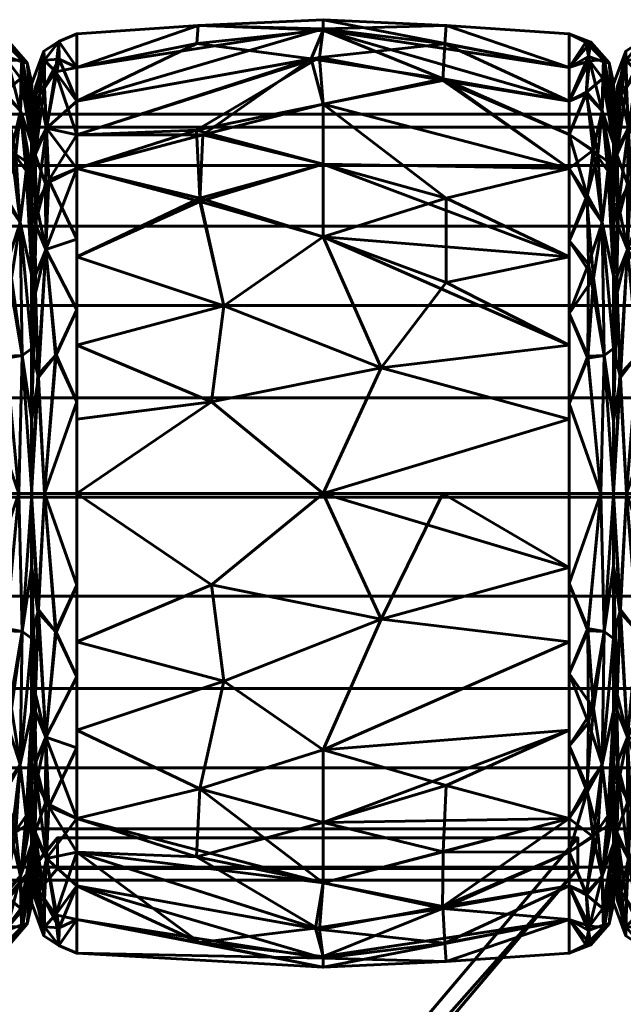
# Model space of a CAD drawing. Header units: millimetres. Extents: x -1091 to 1091, y -439 to 431.
# Tile 418 of 656: x 442 to 461, y 399 to 431. Entities that reach past the tile are written whole.
import ezdxf

# ---------------------------------------------------------------- set-up
doc = ezdxf.new("R2010")
doc.units = ezdxf.units.MM
doc.layers.add('I-FURN', color=30, linetype='Continuous', lineweight=50)

msp = doc.modelspace()

# ---------------------------------------------------------------- meshes
at = {"layer": 'I-FURN', "lineweight": 60}
mesh = msp.add_polyface(dxfattribs=at)
corners = [(443.458, 415.629, 740.004), (443.458, 426.239, 744.399), (443.458, 430.634, 755.009), (443.458, 426.239, 765.619), (443.458, 415.629, 770.014), (451.499, 415.629, 770.471), (459.54, 415.629, 770.015), (459.54, 426.24, 765.62), (459.54, 430.635, 755.009), (459.54, 426.24, 744.399), (459.54, 415.629, 740.004), (451.499, 415.629, 739.547), (459.54, 420.474, 768.008), (459.54, 420.474, 742.01), (443.458, 420.474, 768.007), (443.458, 420.474, 742.011), (451.499, 424, 768.01), (451.499, 424, 742.008), (451.499, 428.333, 763.824), (459.54, 428.437, 760.314), (451.499, 430.795, 758.026), (451.499, 430.745, 751.754), (443.458, 428.437, 760.314), (451.499, 428.333, 746.195), (459.54, 428.437, 749.704), (443.458, 428.437, 749.704), (459.54, 418.052, 769.011), (453.402, 419.732, 769.891), (447.855, 418.615, 770.085), (448.258, 421.757, 769.125), (443.458, 423.357, 766.813), (447.472, 425.265, 766.956), (451.499, 426.372, 766.13), (459.54, 418.052, 741.007), (453.402, 419.732, 740.127), (447.855, 418.615, 739.933), (448.258, 421.757, 740.894), (443.458, 423.357, 743.205), (459.54, 423.357, 766.814), (459.54, 423.357, 743.204), (455.526, 422.516, 741.293), (455.526, 425.265, 743.062), (451.499, 426.372, 743.888), (447.472, 425.161, 742.98), (447.572, 427.328, 745.066), (443.458, 427.338, 747.052), (459.54, 427.339, 762.967), (459.54, 429.536, 757.662), (455.526, 430.904, 756.513), (451.499, 431.091, 754.887), (455.475, 430.302, 759.523), (451.381, 429.862, 761.051), (443.458, 429.535, 752.357), (447.423, 430.9, 753.505), (443.458, 427.338, 762.967), (447.369, 427.489, 764.742), (455.413, 429.106, 762.367), (447.382, 430.31, 750.55), (451.108, 429.813, 748.855), (455.427, 429.158, 747.748), (459.54, 427.339, 747.051), (443.458, 429.535, 757.662), (459.54, 429.536, 752.356), (443.458, 418.052, 769.01), (443.458, 418.052, 741.008)]
mesh.append_faces([[corners[k] for k in face] for face in [(12, 27, 26), (7, 32, 38), (0, 35, 11), (2, 53, 52), (52, 57, 25), (4, 28, 63)]], dxfattribs={"vtx0": -1, "vtx1": -1})
mesh.append_faces([[corners[k] for k in face] for face in [(34, 33, 11), (31, 29, 16), (12, 16, 27), (28, 5, 27), (18, 56, 51), (35, 34, 11), (43, 36, 37), (7, 18, 32), (18, 55, 32), (47, 48, 50), (21, 24, 59), (44, 42, 43), (9, 23, 59), (9, 41, 23), (5, 26, 27), (58, 59, 23), (58, 44, 45), (53, 21, 57), (28, 29, 14), (29, 27, 16), (27, 29, 28), (32, 31, 16), (31, 30, 29), (32, 55, 31), (32, 16, 38), (50, 56, 19), (34, 35, 36), (17, 41, 40), (36, 35, 15), (42, 17, 43), (34, 36, 17), (13, 34, 40), (34, 17, 40), (40, 41, 39), (42, 41, 17), (36, 43, 17), (23, 41, 42), (44, 43, 1), (57, 58, 25), (42, 44, 23), (20, 50, 48), (49, 20, 48), (52, 53, 57), (51, 50, 20), (51, 56, 50), (53, 61, 20), (21, 53, 49), (54, 55, 51), (31, 55, 3), (51, 55, 18), (7, 56, 18), (58, 57, 21), (59, 58, 21), (58, 23, 44), (49, 48, 62), (20, 22, 51), (20, 49, 53), (49, 62, 21)]], dxfattribs={"vtx0": -1, "vtx1": -1, "vtx2": -1})
mesh.append_faces([[corners[k] for k in face] for face in [(35, 0, 64), (34, 13, 33), (51, 22, 54), (50, 19, 47), (28, 14, 63), (36, 15, 37), (16, 12, 38), (41, 9, 39), (44, 1, 45), (48, 8, 62), (56, 46, 19), (59, 60, 9), (59, 24, 60)]], dxfattribs={"vtx0": -1, "vtx2": -1})
mesh.append_faces([[corners[k] for k in face] for face in [(3, 30, 31), (4, 5, 28), (45, 25, 58), (39, 13, 40), (61, 22, 20), (62, 24, 21), (30, 14, 29), (37, 1, 43), (7, 46, 56), (47, 8, 48), (54, 3, 55), (2, 61, 53), (64, 15, 35)]], dxfattribs={"vtx1": -1, "vtx2": -1})
mesh.append_faces([[corners[k] for k in face] for face in [(5, 6, 26), (33, 10, 11)]], dxfattribs={"vtx2": -1})
mesh = msp.add_polyface(dxfattribs=at)
corners = [(440.54, 415.629, 740.004), (440.54, 426.24, 744.399), (440.54, 430.635, 755.009), (440.54, 426.24, 765.62), (440.54, 415.629, 770.015), (441.572, 415.629, 769.48), (441.986, 415.629, 768.395), (441.986, 425.094, 764.474), (441.986, 429.015, 755.009), (441.986, 425.094, 745.544), (441.986, 415.629, 741.623), (441.572, 415.629, 740.538), (440.54, 421.501, 767.582), (441.986, 420.362, 766.434), (441.986, 420.362, 743.584), (440.54, 421.501, 742.436), (441.61, 424.476, 766.405), (440.54, 428.437, 760.314), (441.61, 424.476, 743.613), (440.54, 428.437, 749.704), (441.618, 428.121, 762.207), (441.618, 428.121, 747.811), (441.986, 427.055, 759.742), (441.986, 427.055, 750.277), (441.697, 429.701, 757.62), (441.66, 429.784, 752.567), (441.68, 420.133, 768.62), (441.68, 420.133, 741.399), (440.54, 418.565, 768.798), (441.143, 420.114, 769.127), (441.173, 423.112, 767.774), (441.122, 425.367, 766.187), (440.54, 427.339, 762.967), (441.47, 426.69, 764.502), (441.853, 426.431, 763.962), (441.095, 428.671, 762.088), (441.164, 429.895, 758.957), (441.247, 430.363, 755.722), (440.54, 429.536, 752.356), (441.196, 429.754, 750.648), (441.986, 426.075, 762.108), (440.54, 429.536, 757.662), (441.103, 428.727, 748.045), (441.324, 426.838, 745.503), (440.54, 427.339, 747.051), (441.802, 426.155, 745.569), (441.986, 426.075, 747.91), (441.109, 425.197, 743.676), (441.331, 422.651, 742.104), (440.54, 418.565, 741.22), (441.149, 420.041, 740.872), (440.54, 423.87, 743.417), (440.54, 423.87, 766.601), (441.081, 430.363, 753.191), (441.986, 422.728, 765.454), (441.986, 422.728, 744.564), (441.986, 428.035, 757.375), (441.844, 429.68, 755.019), (441.986, 428.035, 752.643), (441.986, 417.996, 767.414), (441.986, 417.996, 742.604), (441.632, 429.172, 750.116)]
mesh.append_faces([[corners[k] for k in face] for face in [(28, 29, 12), (2, 53, 38), (3, 31, 32), (38, 39, 19), (41, 37, 2), (44, 43, 1), (52, 31, 3), (15, 50, 49), (51, 48, 15), (23, 61, 58), (6, 26, 5)]], dxfattribs={"vtx0": -1, "vtx1": -1})
mesh.append_faces([[corners[k] for k in face] for face in [(16, 26, 13), (31, 33, 32), (31, 16, 33), (29, 5, 26), (20, 22, 24), (50, 15, 48), (33, 34, 20), (43, 42, 21), (47, 18, 48), (5, 29, 28), (19, 39, 42), (47, 1, 43), (21, 45, 43), (20, 36, 35), (45, 55, 18), (20, 34, 40), (45, 18, 43), (31, 52, 30), (39, 53, 25), (21, 46, 45), (24, 56, 57), (35, 36, 17), (25, 61, 39), (29, 30, 12), (50, 48, 27), (30, 26, 16), (26, 30, 29), (31, 30, 16), (33, 20, 35), (16, 34, 33), (33, 35, 32), (36, 20, 24), (37, 36, 24), (37, 41, 36), (57, 37, 24), (38, 53, 39), (37, 53, 2), (39, 61, 42), (43, 44, 42), (47, 43, 18), (61, 23, 21), (48, 18, 27), (48, 51, 47), (49, 50, 11), (11, 50, 27), (25, 53, 37), (54, 34, 16), (18, 14, 27), (37, 57, 25), (57, 58, 25), (61, 25, 58), (42, 61, 21)]], dxfattribs={"vtx0": -1, "vtx1": -1, "vtx2": -1})
mesh.append_faces([[corners[k] for k in face] for face in [(26, 6, 59), (27, 10, 11), (24, 22, 56), (45, 46, 9), (27, 14, 60), (27, 60, 10), (35, 17, 32), (16, 13, 54), (34, 7, 40), (21, 23, 46), (45, 9, 55), (57, 56, 8)]], dxfattribs={"vtx0": -1, "vtx2": -1})
mesh.append_faces([[corners[k] for k in face] for face in [(54, 7, 34), (55, 14, 18), (8, 58, 57), (40, 22, 20), (41, 17, 36), (44, 19, 42), (51, 1, 47), (52, 12, 30), (59, 13, 26)]], dxfattribs={"vtx1": -1, "vtx2": -1})
mesh.append_faces([[corners[k] for k in face] for face in [(28, 4, 5), (11, 0, 49)]], dxfattribs={"vtx2": -1})
mesh = msp.add_polyface(dxfattribs=at)
corners = [(441.984, 415.629, 741.657), (441.984, 425.071, 745.568), (441.984, 428.982, 755.009), (441.984, 425.071, 764.451), (441.984, 415.629, 768.361), (442.406, 415.629, 769.469), (443.458, 415.629, 770.014), (443.458, 426.239, 765.619), (443.458, 430.634, 755.009), (443.458, 426.239, 744.399), (443.458, 415.629, 740.004), (442.406, 415.629, 740.549), (443.458, 421.619, 767.533), (441.984, 420.35, 766.406), (441.984, 420.35, 743.612), (443.458, 421.619, 742.485), (442.444, 423.587, 767.131), (442.444, 423.587, 742.887), (443.458, 428.437, 760.314), (443.458, 428.437, 749.704), (442.47, 427.548, 763.315), (442.4, 429.77, 757.996), (442.47, 427.548, 746.703), (442.4, 429.77, 752.022), (441.984, 427.026, 759.73), (441.984, 427.026, 750.288), (442.192, 419.497, 768.629), (442.213, 419.416, 741.329), (443.458, 418.624, 741.245), (442.784, 420.152, 740.944), (443.458, 418.624, 768.773), (442.764, 420.134, 769.067), (443.458, 423.929, 766.576), (441.984, 422.71, 765.428), (442.147, 425.054, 765.457), (442.09, 426.823, 763.313), (442.239, 428.615, 760.845), (442.759, 429.386, 760.353), (443.458, 429.535, 757.662), (442.874, 430.381, 756.482), (442.384, 430.064, 755.009), (442.875, 430.381, 753.528), (443.458, 429.535, 752.357), (442.882, 429.802, 750.647), (442.409, 428.892, 749.239), (441.984, 426.049, 747.928), (442.097, 426.687, 746.496), (442.101, 424.428, 744.163), (442.107, 428.889, 750.579), (441.984, 428.004, 752.649), (441.984, 426.049, 762.09), (442.438, 425.729, 744.613), (442.551, 425.849, 765.441), (442.106, 422.176, 742.658), (442.091, 422.699, 767.024), (441.984, 422.71, 744.59), (443.458, 423.929, 743.442), (443.458, 427.338, 762.967), (443.458, 427.338, 747.052), (441.984, 428.004, 757.369), (441.984, 417.99, 767.384), (441.984, 417.99, 742.635)]
mesh.append_faces([[corners[k] for k in face] for face in [(13, 54, 33), (28, 29, 15), (24, 36, 59), (8, 39, 38), (50, 36, 24), (9, 22, 58), (2, 40, 49), (55, 53, 14), (57, 52, 7), (18, 37, 57)]], dxfattribs={"vtx0": -1, "vtx1": -1})
mesh.append_faces([[corners[k] for k in face] for face in [(26, 54, 13), (37, 20, 57), (54, 16, 34), (31, 16, 26), (21, 37, 39), (46, 47, 1), (46, 51, 47), (17, 15, 29), (22, 43, 19), (9, 17, 51), (36, 37, 21), (41, 42, 43), (22, 44, 43), (39, 37, 38), (3, 34, 35), (51, 46, 22), (44, 23, 43), (40, 21, 39), (44, 22, 46), (48, 49, 23), (30, 31, 5), (29, 11, 27), (11, 29, 28), (17, 29, 27), (31, 12, 16), (5, 31, 26), (52, 20, 34), (54, 26, 16), (52, 34, 16), (35, 34, 20), (36, 35, 20), (36, 50, 35), (52, 57, 20), (40, 59, 21), (20, 37, 36), (8, 41, 39), (39, 41, 40), (40, 41, 23), (41, 43, 23), (48, 23, 44), (45, 48, 46), (47, 51, 17), (53, 47, 17), (53, 55, 47), (46, 48, 44), (40, 23, 49), (51, 22, 9), (32, 52, 16), (17, 27, 53), (53, 27, 61), (33, 54, 34), (59, 36, 21)]], dxfattribs={"vtx0": -1, "vtx1": -1, "vtx2": -1})
mesh.append_faces([[corners[k] for k in face] for face in [(34, 3, 33), (16, 12, 32), (17, 9, 56), (31, 30, 12), (37, 18, 38), (40, 2, 59), (41, 8, 42), (46, 1, 45), (48, 25, 49), (22, 19, 58), (27, 0, 61)]], dxfattribs={"vtx0": -1, "vtx2": -1})
mesh.append_faces([[corners[k] for k in face] for face in [(26, 13, 60, 4)]], dxfattribs={"vtx0": -1, "vtx3": -1})
mesh.append_faces([[corners[k] for k in face] for face in [(56, 15, 17), (11, 0, 27), (32, 7, 52), (4, 5, 26), (61, 14, 53), (42, 19, 43), (45, 25, 48), (50, 3, 35), (55, 1, 47)]], dxfattribs={"vtx1": -1, "vtx2": -1})
mesh.append_faces([[corners[k] for k in face] for face in [(5, 6, 30), (28, 10, 11)]], dxfattribs={"vtx2": -1})
mesh = msp.add_polyface(dxfattribs=at)
corners = [(459.54, 415.629, 740.004), (459.54, 426.24, 744.399), (459.54, 430.635, 755.009), (459.54, 426.24, 765.62), (459.54, 415.629, 770.015), (460.572, 415.629, 769.48), (460.986, 415.629, 768.395), (460.986, 425.094, 764.474), (460.986, 429.015, 755.009), (460.986, 425.094, 745.544), (460.986, 415.629, 741.623), (460.572, 415.629, 740.538), (459.54, 421.501, 767.582), (460.986, 420.362, 766.434), (460.986, 420.362, 743.584), (459.54, 421.501, 742.436), (460.61, 424.476, 766.405), (459.54, 428.437, 760.314), (460.61, 424.476, 743.613), (459.54, 428.437, 749.704), (460.618, 428.121, 762.207), (460.618, 428.121, 747.811), (460.986, 427.055, 759.742), (460.986, 427.055, 750.277), (460.697, 429.701, 757.62), (460.66, 429.784, 752.567), (460.68, 420.133, 768.62), (460.68, 420.133, 741.399), (459.54, 418.565, 768.798), (460.143, 420.114, 769.127), (460.173, 423.112, 767.774), (460.122, 425.367, 766.187), (459.54, 427.339, 762.967), (460.47, 426.69, 764.502), (460.853, 426.431, 763.962), (460.095, 428.671, 762.088), (460.164, 429.895, 758.957), (460.247, 430.363, 755.722), (459.54, 429.536, 752.356), (460.196, 429.754, 750.648), (460.986, 426.075, 762.108), (459.54, 429.536, 757.662), (460.103, 428.727, 748.045), (460.324, 426.838, 745.503), (459.54, 427.339, 747.051), (460.802, 426.155, 745.569), (460.986, 426.075, 747.91), (460.109, 425.197, 743.676), (460.331, 422.651, 742.104), (459.54, 418.565, 741.22), (460.149, 420.041, 740.872), (459.54, 423.87, 743.417), (459.54, 423.87, 766.601), (460.081, 430.363, 753.191), (460.986, 422.728, 765.454), (460.986, 422.728, 744.564), (460.986, 428.035, 757.375), (460.844, 429.68, 755.019), (460.986, 428.035, 752.643), (460.986, 417.996, 767.414), (460.986, 417.996, 742.604), (460.632, 429.172, 750.116)]
mesh.append_faces([[corners[k] for k in face] for face in [(28, 29, 12), (2, 53, 38), (3, 31, 32), (38, 39, 19), (41, 37, 2), (44, 43, 1), (52, 31, 3), (15, 50, 49), (51, 48, 15), (23, 61, 58), (6, 26, 5)]], dxfattribs={"vtx0": -1, "vtx1": -1})
mesh.append_faces([[corners[k] for k in face] for face in [(16, 26, 13), (31, 33, 32), (31, 16, 33), (29, 5, 26), (20, 22, 24), (50, 15, 48), (33, 34, 20), (43, 42, 21), (47, 18, 48), (5, 29, 28), (19, 39, 42), (47, 1, 43), (21, 45, 43), (20, 36, 35), (45, 55, 18), (20, 34, 40), (45, 18, 43), (31, 52, 30), (39, 53, 25), (21, 46, 45), (24, 56, 57), (35, 36, 17), (25, 61, 39), (29, 30, 12), (50, 48, 27), (30, 26, 16), (26, 30, 29), (31, 30, 16), (33, 20, 35), (16, 34, 33), (33, 35, 32), (36, 20, 24), (37, 36, 24), (37, 41, 36), (57, 37, 24), (38, 53, 39), (37, 53, 2), (39, 61, 42), (43, 44, 42), (47, 43, 18), (61, 23, 21), (48, 18, 27), (48, 51, 47), (49, 50, 11), (11, 50, 27), (25, 53, 37), (54, 34, 16), (18, 14, 27), (37, 57, 25), (57, 58, 25), (61, 25, 58), (42, 61, 21)]], dxfattribs={"vtx0": -1, "vtx1": -1, "vtx2": -1})
mesh.append_faces([[corners[k] for k in face] for face in [(26, 6, 59), (27, 10, 11), (24, 22, 56), (45, 46, 9), (27, 14, 60), (27, 60, 10), (35, 17, 32), (16, 13, 54), (34, 7, 40), (21, 23, 46), (45, 9, 55), (57, 56, 8)]], dxfattribs={"vtx0": -1, "vtx2": -1})
mesh.append_faces([[corners[k] for k in face] for face in [(54, 7, 34), (55, 14, 18), (8, 58, 57), (40, 22, 20), (41, 17, 36), (44, 19, 42), (51, 1, 47), (52, 12, 30), (59, 13, 26)]], dxfattribs={"vtx1": -1, "vtx2": -1})
mesh.append_faces([[corners[k] for k in face] for face in [(28, 4, 5), (11, 0, 49)]], dxfattribs={"vtx2": -1})
mesh = msp.add_polyface(dxfattribs=at)
corners = [(460.984, 415.629, 741.657), (460.984, 425.071, 745.568), (460.984, 428.982, 755.009), (460.984, 425.071, 764.451), (460.984, 415.629, 768.361), (461.406, 415.629, 769.469), (462.458, 415.629, 770.014), (462.458, 426.239, 765.619), (462.458, 430.634, 755.009), (462.458, 426.239, 744.399), (462.458, 415.629, 740.004), (461.406, 415.629, 740.549), (462.458, 421.619, 767.533), (460.984, 420.35, 766.406), (460.984, 420.35, 743.612), (462.458, 421.619, 742.485), (461.444, 423.587, 767.131), (461.444, 423.587, 742.887), (462.458, 428.437, 760.314), (462.458, 428.437, 749.704), (461.47, 427.548, 763.315), (461.4, 429.77, 757.996), (461.47, 427.548, 746.703), (461.4, 429.77, 752.022), (460.984, 427.026, 759.73), (460.984, 427.026, 750.288), (461.192, 419.497, 768.629), (461.213, 419.416, 741.329), (462.458, 418.624, 741.245), (461.784, 420.152, 740.944), (462.458, 418.624, 768.773), (461.764, 420.134, 769.067), (462.458, 423.929, 766.576), (460.984, 422.71, 765.428), (461.147, 425.054, 765.457), (461.09, 426.823, 763.313), (461.239, 428.615, 760.845), (461.759, 429.386, 760.353), (462.458, 429.535, 757.662), (461.874, 430.381, 756.482), (461.384, 430.064, 755.009), (461.875, 430.381, 753.528), (462.458, 429.535, 752.357), (461.882, 429.802, 750.647), (461.409, 428.892, 749.239), (460.984, 426.049, 747.928), (461.097, 426.687, 746.496), (461.101, 424.428, 744.163), (461.107, 428.889, 750.579), (460.984, 428.004, 752.649), (460.984, 426.049, 762.09), (461.438, 425.729, 744.613), (461.551, 425.849, 765.441), (461.106, 422.176, 742.658), (461.091, 422.699, 767.024), (460.984, 422.71, 744.59), (462.458, 423.929, 743.442), (462.458, 427.338, 762.967), (462.458, 427.338, 747.052), (460.984, 428.004, 757.369), (460.984, 417.99, 767.384), (460.984, 417.99, 742.635)]
mesh.append_faces([[corners[k] for k in face] for face in [(13, 54, 33), (57, 52, 7), (28, 29, 15), (24, 36, 59), (8, 39, 38), (50, 36, 24), (9, 22, 58), (2, 40, 49), (18, 37, 57), (55, 53, 14)]], dxfattribs={"vtx0": -1, "vtx1": -1})
mesh.append_faces([[corners[k] for k in face] for face in [(54, 16, 34), (31, 16, 26), (21, 37, 39), (46, 47, 1), (46, 51, 47), (17, 15, 29), (22, 43, 19), (9, 17, 51), (36, 37, 21), (41, 42, 43), (22, 44, 43), (39, 37, 38), (3, 34, 35), (51, 46, 22), (44, 23, 43), (40, 21, 39), (44, 22, 46), (48, 49, 23), (30, 31, 5), (29, 11, 27), (11, 29, 28), (17, 29, 27), (31, 12, 16), (5, 31, 26), (52, 20, 34), (54, 26, 16), (52, 34, 16), (35, 34, 20), (36, 35, 20), (36, 50, 35), (57, 37, 20), (40, 59, 21), (20, 37, 36), (8, 41, 39), (39, 41, 40), (40, 41, 23), (41, 43, 23), (48, 23, 44), (45, 48, 46), (47, 51, 17), (53, 47, 17), (53, 55, 47), (46, 48, 44), (40, 23, 49), (51, 22, 9), (32, 52, 16), (17, 27, 53), (53, 27, 61), (33, 54, 34), (52, 57, 20), (59, 36, 21), (13, 26, 54)]], dxfattribs={"vtx0": -1, "vtx1": -1, "vtx2": -1})
mesh.append_faces([[corners[k] for k in face] for face in [(34, 3, 33), (16, 12, 32), (17, 9, 56), (31, 30, 12), (37, 18, 38), (40, 2, 59), (41, 8, 42), (46, 1, 45), (48, 25, 49), (27, 0, 61), (22, 19, 58)]], dxfattribs={"vtx0": -1, "vtx2": -1})
mesh.append_faces([[corners[k] for k in face] for face in [(26, 13, 60, 4)]], dxfattribs={"vtx0": -1, "vtx3": -1})
mesh.append_faces([[corners[k] for k in face] for face in [(56, 15, 17), (11, 0, 27), (32, 7, 52), (4, 5, 26), (61, 14, 53), (42, 19, 43), (45, 25, 48), (50, 3, 35), (55, 1, 47)]], dxfattribs={"vtx1": -1, "vtx2": -1})
mesh.append_faces([[corners[k] for k in face] for face in [(5, 6, 30), (28, 10, 11)]], dxfattribs={"vtx2": -1})
mesh = msp.add_polyface(dxfattribs=at)
corners = [(441.986, 415.629, 741.623), (441.986, 425.094, 745.544), (441.986, 429.015, 755.009), (441.986, 425.094, 764.474), (441.986, 415.629, 768.395), (441.986, 415.629, 755.009)]
mesh.append_faces([[corners[k] for k in face] for face in [(5, 2, 3, 4)]], dxfattribs={"vtx0": -1})
mesh.append_faces([[corners[k] for k in face] for face in [(5, 0, 1, 2)]], dxfattribs={"vtx3": -1})
mesh = msp.add_polyface(dxfattribs=at)
corners = [(460.986, 415.629, 741.623), (460.986, 425.094, 745.544), (460.986, 429.015, 755.009), (460.986, 425.094, 764.474), (460.986, 415.629, 768.395), (460.986, 415.629, 755.009)]
mesh.append_faces([[corners[k] for k in face] for face in [(5, 2, 3, 4)]], dxfattribs={"vtx0": -1})
mesh.append_faces([[corners[k] for k in face] for face in [(5, 0, 1, 2)]], dxfattribs={"vtx3": -1})
mesh = msp.add_polyface(dxfattribs=at)
corners = [(441.984, 415.629, 755.009), (441.984, 415.629, 768.361), (441.984, 425.071, 764.451), (441.984, 428.982, 755.009), (441.984, 425.071, 745.568), (441.984, 415.629, 741.657)]
mesh.append_faces([[corners[k] for k in face] for face in [(2, 3, 0, 1)]], dxfattribs={"vtx1": -1})
mesh.append_faces([[corners[k] for k in face] for face in [(4, 5, 0, 3)]], dxfattribs={"vtx2": -1})
mesh = msp.add_polyface(dxfattribs=at)
corners = [(460.984, 415.629, 755.009), (460.984, 415.629, 768.361), (460.984, 425.071, 764.451), (460.984, 428.982, 755.009), (460.984, 425.071, 745.568), (460.984, 415.629, 741.657)]
mesh.append_faces([[corners[k] for k in face] for face in [(2, 3, 0, 1)]], dxfattribs={"vtx1": -1})
mesh.append_faces([[corners[k] for k in face] for face in [(4, 5, 0, 3)]], dxfattribs={"vtx2": -1})
mesh = msp.add_polyface(dxfattribs=at)
corners = [(1005.286, 403.011, 755.21), (1005.286, 403.437, 758.445), (1005.286, 404.685, 761.46), (1005.286, 406.672, 764.048), (1005.286, 409.261, 766.035), (1005.286, 412.275, 767.284), (1005.286, 415.511, 767.71), (1005.286, 418.746, 767.284), (1005.286, 421.761, 766.035), (1005.286, 424.35, 764.048), (1005.286, 426.336, 761.46), (1005.286, 427.585, 758.445), (1005.286, 428.011, 755.21), (-1005.286, 428.011, 755.21), (-1005.286, 427.585, 758.445), (-1005.286, 426.336, 761.46), (-1005.286, 424.35, 764.048), (-1005.286, 421.761, 766.035), (-1005.286, 418.746, 767.284), (-1005.286, 415.511, 767.71), (-1005.286, 412.275, 767.284), (-1005.286, 409.261, 766.035), (-1005.286, 406.672, 764.048), (-1005.286, 404.685, 761.46), (-1005.286, 403.437, 758.445), (-1005.286, 403.011, 755.21)]
mesh.append_faces([[corners[k] for k in face] for face in [(13, 14, 11, 12)]], dxfattribs={"vtx1": -1})
mesh.append_faces([[corners[k] for k in face] for face in [(14, 15, 10, 11), (16, 17, 8, 9), (15, 16, 9, 10), (17, 18, 7, 8), (6, 7, 18, 19), (20, 21, 4, 5), (21, 22, 3, 4), (23, 24, 1, 2), (22, 23, 2, 3), (19, 20, 5, 6)]], dxfattribs={"vtx1": -1, "vtx3": -1})
mesh.append_faces([[corners[k] for k in face] for face in [(24, 25, 0, 1)]], dxfattribs={"vtx3": -1})
mesh = msp.add_polyface(dxfattribs=at)
corners = [(1005.286, 428.011, 755.21), (1005.286, 427.585, 751.974), (1005.286, 426.336, 748.96), (1005.286, 424.35, 746.371), (1005.286, 421.761, 744.384), (1005.286, 418.746, 743.136), (1005.286, 415.511, 742.71), (1005.286, 412.275, 743.136), (1005.286, 409.261, 744.384), (1005.286, 406.672, 746.371), (1005.286, 404.685, 748.96), (1005.286, 403.437, 751.974), (1005.286, 403.011, 755.21), (-1005.286, 403.011, 755.21), (-1005.286, 403.437, 751.974), (-1005.286, 404.685, 748.96), (-1005.286, 406.672, 746.371), (-1005.286, 409.261, 744.384), (-1005.286, 412.275, 743.136), (-1005.286, 415.511, 742.71), (-1005.286, 418.746, 743.136), (-1005.286, 421.761, 744.384), (-1005.286, 424.35, 746.371), (-1005.286, 426.336, 748.96), (-1005.286, 427.585, 751.974), (-1005.286, 428.011, 755.21)]
mesh.append_faces([[corners[k] for k in face] for face in [(13, 14, 11, 12)]], dxfattribs={"vtx1": -1})
mesh.append_faces([[corners[k] for k in face] for face in [(14, 15, 10, 11), (16, 17, 8, 9), (15, 16, 9, 10), (17, 18, 7, 8), (6, 7, 18, 19), (20, 21, 4, 5), (21, 22, 3, 4), (23, 24, 1, 2), (22, 23, 2, 3), (19, 20, 5, 6)]], dxfattribs={"vtx1": -1, "vtx3": -1})
mesh.append_faces([[corners[k] for k in face] for face in [(24, 25, 0, 1)]], dxfattribs={"vtx3": -1})
mesh = msp.add_polyface(dxfattribs=at)
corners = [(440.54, 415.629, 770.015), (440.54, 405.019, 765.62), (440.54, 400.624, 755.009), (440.54, 405.019, 744.399), (440.54, 415.629, 740.004), (441.572, 415.629, 740.538), (441.986, 415.629, 741.623), (441.986, 406.164, 745.544), (441.986, 402.244, 755.009), (441.986, 406.164, 764.474), (441.986, 415.629, 768.395), (441.572, 415.629, 769.48), (440.54, 409.758, 742.436), (441.986, 410.897, 743.584), (441.986, 410.897, 766.434), (440.54, 409.758, 767.582), (441.61, 406.783, 743.613), (440.54, 402.821, 749.704), (441.61, 406.783, 766.405), (440.54, 402.821, 760.314), (441.618, 403.138, 747.811), (441.618, 403.138, 762.207), (441.986, 404.204, 750.277), (441.986, 404.204, 759.742), (441.697, 401.558, 752.398), (441.66, 401.475, 757.451), (441.68, 411.126, 741.399), (441.68, 411.126, 768.62), (440.54, 412.694, 741.22), (441.143, 411.144, 740.891), (441.173, 408.147, 742.244), (441.122, 405.892, 743.831), (440.54, 403.92, 747.051), (441.47, 404.569, 745.516), (441.853, 404.828, 746.056), (441.095, 402.588, 747.931), (441.164, 401.364, 751.061), (441.247, 400.896, 754.296), (440.54, 401.723, 757.662), (441.196, 401.505, 759.37), (441.986, 405.184, 747.91), (440.54, 401.723, 752.356), (441.103, 402.532, 761.974), (441.324, 404.421, 764.515), (440.54, 403.92, 762.967), (441.802, 405.104, 764.449), (441.986, 405.184, 762.108), (441.109, 406.062, 766.342), (441.331, 408.608, 767.914), (440.54, 412.694, 768.798), (441.149, 411.218, 769.146), (440.54, 407.388, 766.601), (440.54, 407.388, 743.417), (441.081, 400.895, 756.827), (441.986, 408.531, 744.564), (441.986, 408.531, 765.454), (441.986, 403.224, 752.643), (441.844, 401.579, 754.999), (441.986, 403.224, 757.375), (441.986, 413.263, 742.604), (441.986, 413.263, 767.414), (441.632, 402.087, 759.902)]
mesh.append_faces([[corners[k] for k in face] for face in [(28, 29, 12), (2, 53, 38), (3, 31, 32), (38, 39, 19), (41, 37, 2), (44, 43, 1), (52, 31, 3), (15, 50, 49), (51, 48, 15), (23, 61, 58), (6, 26, 5)]], dxfattribs={"vtx0": -1, "vtx1": -1})
mesh.append_faces([[corners[k] for k in face] for face in [(29, 5, 26), (5, 29, 28), (33, 31, 16), (20, 22, 24), (50, 15, 48), (33, 34, 20), (43, 42, 21), (47, 18, 48), (16, 26, 13), (19, 39, 42), (47, 1, 43), (21, 45, 43), (20, 36, 35), (31, 52, 30), (45, 55, 18), (20, 34, 40), (45, 18, 43), (31, 33, 32), (39, 53, 25), (21, 46, 45), (24, 56, 57), (35, 36, 17), (25, 61, 39), (29, 30, 12), (50, 48, 27), (30, 26, 16), (26, 30, 29), (31, 30, 16), (33, 20, 35), (16, 34, 33), (33, 35, 32), (36, 20, 24), (37, 36, 24), (37, 41, 36), (57, 37, 24), (38, 53, 39), (37, 53, 2), (39, 61, 42), (43, 44, 42), (47, 43, 18), (61, 23, 21), (48, 18, 27), (48, 51, 47), (49, 50, 11), (11, 50, 27), (25, 53, 37), (54, 34, 16), (18, 14, 27), (37, 57, 25), (57, 58, 25), (61, 25, 58), (42, 61, 21)]], dxfattribs={"vtx0": -1, "vtx1": -1, "vtx2": -1})
mesh.append_faces([[corners[k] for k in face] for face in [(27, 10, 11), (26, 6, 59), (24, 22, 56), (45, 46, 9), (27, 14, 60), (27, 60, 10), (35, 17, 32), (16, 13, 54), (34, 7, 40), (21, 23, 46), (45, 9, 55), (57, 56, 8)]], dxfattribs={"vtx0": -1, "vtx2": -1})
mesh.append_faces([[corners[k] for k in face] for face in [(54, 7, 34), (55, 14, 18), (8, 58, 57), (40, 22, 20), (41, 17, 36), (44, 19, 42), (51, 1, 47), (52, 12, 30), (59, 13, 26)]], dxfattribs={"vtx1": -1, "vtx2": -1})
mesh.append_faces([[corners[k] for k in face] for face in [(28, 4, 5), (11, 0, 49)]], dxfattribs={"vtx2": -1})
mesh = msp.add_polyface(dxfattribs=at)
corners = [(441.984, 415.629, 755.009), (441.984, 415.629, 741.657), (441.984, 406.188, 745.568), (441.984, 402.277, 755.009), (441.984, 406.188, 764.451), (441.984, 415.629, 768.361)]
mesh.append_faces([[corners[k] for k in face] for face in [(4, 5, 0, 3)]], dxfattribs={"vtx2": -1})
mesh.append_faces([[corners[k] for k in face] for face in [(0, 1, 2, 3)]], dxfattribs={"vtx3": -1})
mesh = msp.add_polyface(dxfattribs=at)
corners = [(441.984, 415.629, 768.361), (441.984, 406.188, 764.451), (441.984, 402.277, 755.009), (441.984, 406.188, 745.568), (441.984, 415.629, 741.657), (442.406, 415.629, 740.549), (443.458, 415.629, 740.004), (443.458, 405.02, 744.399), (443.458, 400.625, 755.009), (443.458, 405.02, 765.619), (443.458, 415.629, 770.014), (442.406, 415.629, 769.469), (443.458, 409.64, 742.485), (441.984, 410.909, 743.612), (441.984, 410.909, 766.406), (443.458, 409.64, 767.533), (442.444, 407.672, 742.887), (442.444, 407.672, 767.131), (443.458, 402.822, 749.704), (443.458, 402.822, 760.314), (442.47, 403.711, 746.703), (442.4, 401.489, 752.022), (442.47, 403.711, 763.315), (442.4, 401.489, 757.996), (441.984, 404.233, 750.288), (441.984, 404.233, 759.73), (442.192, 411.762, 741.389), (442.213, 411.843, 768.689), (443.458, 412.635, 768.773), (442.784, 411.107, 769.074), (443.458, 412.635, 741.245), (442.764, 411.125, 740.952), (443.458, 407.33, 743.442), (441.984, 408.548, 744.59), (442.147, 406.205, 744.561), (442.09, 404.436, 746.705), (442.239, 402.643, 749.173), (442.759, 401.873, 749.665), (443.458, 401.723, 752.357), (442.874, 400.878, 753.536), (442.384, 401.195, 755.009), (442.875, 400.878, 756.49), (443.458, 401.723, 757.662), (442.882, 401.456, 759.371), (442.409, 402.367, 760.779), (441.984, 405.21, 762.09), (442.097, 404.572, 763.522), (442.101, 406.831, 765.855), (442.107, 402.37, 759.439), (441.984, 403.255, 757.369), (441.984, 405.21, 747.928), (442.438, 405.53, 765.405), (442.551, 405.41, 744.577), (442.106, 409.083, 767.36), (442.091, 408.56, 742.995), (441.984, 408.548, 765.428), (443.458, 407.33, 766.576), (443.458, 403.921, 747.052), (443.458, 403.921, 762.967), (441.984, 403.255, 752.649), (441.984, 413.269, 742.635), (441.984, 413.269, 767.384)]
mesh.append_faces([[corners[k] for k in face] for face in [(11, 28, 10)]], dxfattribs={"vtx0": -1})
mesh.append_faces([[corners[k] for k in face] for face in [(28, 29, 15), (13, 54, 33), (24, 36, 59), (8, 39, 38), (50, 36, 24), (9, 22, 58), (2, 40, 49), (57, 52, 7), (18, 37, 57)]], dxfattribs={"vtx0": -1, "vtx1": -1})
mesh.append_faces([[corners[k] for k in face] for face in [(22, 43, 19), (37, 20, 57), (54, 16, 34), (31, 16, 26), (21, 37, 39), (46, 47, 1), (46, 51, 47), (17, 15, 29), (9, 17, 51), (36, 37, 21), (41, 42, 43), (22, 44, 43), (39, 37, 38), (3, 34, 35), (51, 46, 22), (44, 23, 43), (40, 21, 39), (44, 22, 46), (48, 49, 23), (30, 31, 5), (29, 11, 27), (11, 29, 28), (17, 29, 27), (31, 12, 16), (5, 31, 26), (52, 20, 34), (54, 26, 16), (52, 34, 16), (35, 34, 20), (36, 35, 20), (36, 50, 35), (52, 57, 20), (40, 59, 21), (20, 37, 36), (8, 41, 39), (39, 41, 40), (40, 41, 23), (41, 43, 23), (48, 23, 44), (45, 48, 46), (47, 51, 17), (53, 47, 17), (53, 55, 47), (46, 48, 44), (40, 23, 49), (51, 22, 9), (32, 52, 16), (17, 27, 53), (53, 27, 61), (33, 54, 34), (59, 36, 21), (13, 26, 54)]], dxfattribs={"vtx0": -1, "vtx1": -1, "vtx2": -1})
mesh.append_faces([[corners[k] for k in face] for face in [(26, 13, 60), (34, 3, 33), (16, 12, 32), (17, 9, 56), (31, 30, 12), (37, 18, 38), (40, 2, 59), (41, 8, 42), (46, 1, 45), (48, 25, 49), (22, 19, 58), (27, 0, 61)]], dxfattribs={"vtx0": -1, "vtx2": -1})
mesh.append_faces([[corners[k] for k in face] for face in [(53, 61, 14, 55)]], dxfattribs={"vtx0": -1, "vtx3": -1})
mesh.append_faces([[corners[k] for k in face] for face in [(56, 15, 17), (32, 7, 52), (11, 0, 27), (4, 5, 26), (42, 19, 43), (45, 25, 48), (50, 3, 35), (55, 1, 47), (60, 4, 26)]], dxfattribs={"vtx1": -1, "vtx2": -1})
mesh.append_faces([[corners[k] for k in face] for face in [(5, 6, 30)]], dxfattribs={"vtx2": -1})
mesh = msp.add_polyface(dxfattribs=at)
corners = [(441.986, 415.629, 768.395), (441.986, 406.164, 764.474), (441.986, 402.244, 755.009), (441.986, 406.164, 745.544), (441.986, 415.629, 741.623), (441.986, 415.629, 755.009)]
mesh.append_faces([[corners[k] for k in face] for face in [(3, 4, 5, 2)]], dxfattribs={"vtx2": -1})
mesh.append_faces([[corners[k] for k in face] for face in [(5, 0, 1, 2)]], dxfattribs={"vtx3": -1})
mesh = msp.add_polyface(dxfattribs=at)
corners = [(443.458, 415.629, 770.014), (443.458, 405.02, 765.619), (443.458, 400.625, 755.009), (443.458, 405.02, 744.399), (443.458, 415.629, 740.004), (451.499, 415.629, 739.547), (459.54, 415.629, 740.004), (459.54, 405.019, 744.399), (459.54, 400.624, 755.009), (459.54, 405.019, 765.62), (459.54, 415.629, 770.015), (451.499, 415.629, 770.471), (459.54, 410.784, 742.01), (459.54, 410.784, 768.008), (443.458, 410.785, 742.011), (443.458, 410.785, 768.007), (451.499, 407.259, 742.008), (451.499, 407.259, 768.01), (451.499, 402.926, 746.195), (459.54, 402.821, 749.704), (451.499, 400.464, 751.992), (451.499, 400.514, 758.264), (443.458, 402.822, 749.704), (451.499, 402.926, 763.824), (459.54, 402.821, 760.314), (443.458, 402.822, 760.314), (459.54, 413.207, 741.007), (453.402, 411.527, 740.127), (447.855, 412.644, 739.933), (448.258, 409.502, 740.894), (443.458, 407.902, 743.205), (447.472, 405.994, 743.063), (451.499, 404.886, 743.888), (459.54, 413.207, 769.011), (453.402, 411.527, 769.891), (455.409, 415.629, 770.249), (447.855, 412.644, 770.085), (448.258, 409.502, 769.125), (443.458, 407.902, 766.813), (447.472, 405.994, 766.956), (451.499, 404.886, 766.13), (459.54, 407.902, 766.814), (455.526, 406.098, 767.039), (455.426, 403.93, 764.952), (459.54, 403.92, 762.967), (455.402, 402.087, 762.247), (451.251, 401.445, 761.163), (447.461, 400.974, 759.566), (443.458, 401.723, 757.662), (459.54, 407.902, 743.204), (459.54, 403.92, 747.051), (459.54, 401.723, 752.356), (455.526, 400.355, 753.505), (451.499, 400.168, 755.131), (455.475, 400.957, 750.495), (451.381, 401.397, 748.967), (443.458, 403.921, 747.052), (447.369, 403.77, 745.276), (455.413, 402.152, 747.652), (443.458, 401.723, 752.357), (459.54, 401.723, 757.662), (443.458, 403.921, 762.967), (443.458, 413.207, 741.008), (443.458, 413.207, 769.01)]
mesh.append_faces([[corners[k] for k in face] for face in [(12, 27, 26), (11, 34, 35), (9, 43, 44), (24, 45, 60), (0, 36, 11), (13, 17, 41), (44, 45, 24), (7, 32, 49)]], dxfattribs={"vtx0": -1, "vtx1": -1})
mesh.append_faces([[corners[k] for k in face] for face in [(31, 29, 16), (28, 5, 27), (18, 57, 32), (32, 16, 49), (39, 37, 38), (17, 39, 40), (18, 58, 55), (36, 34, 11), (17, 42, 41), (60, 53, 52), (51, 52, 54), (7, 18, 32), (53, 2, 20), (9, 42, 43), (5, 26, 27), (45, 43, 23), (39, 23, 40), (47, 21, 46), (28, 29, 14), (29, 27, 16), (27, 29, 28), (32, 31, 16), (31, 30, 29), (32, 57, 31), (54, 58, 19), (37, 34, 36), (17, 13, 34), (33, 35, 34), (37, 36, 15), (34, 37, 17), (37, 39, 17), (39, 1, 23), (42, 17, 40), (43, 40, 23), (40, 43, 42), (44, 43, 45), (46, 45, 23), (46, 21, 45), (46, 23, 61), (48, 53, 47), (12, 16, 27), (52, 53, 20), (52, 20, 54), (53, 21, 47), (55, 54, 20), (55, 58, 54), (56, 57, 55), (31, 57, 3), (55, 57, 18), (7, 58, 18), (20, 22, 55), (60, 45, 21), (53, 60, 21), (47, 46, 61)]], dxfattribs={"vtx0": -1, "vtx1": -1, "vtx2": -1})
mesh.append_faces([[corners[k] for k in face] for face in [(31, 3, 30), (55, 22, 56), (23, 1, 61), (54, 19, 51), (16, 12, 49), (37, 15, 38), (53, 48, 2), (47, 25, 48), (52, 51, 8), (52, 8, 60), (20, 2, 59), (58, 50, 19)]], dxfattribs={"vtx0": -1, "vtx2": -1})
mesh.append_faces([[corners[k] for k in face] for face in [(36, 0, 63, 15), (28, 14, 62, 4)]], dxfattribs={"vtx0": -1, "vtx3": -1})
mesh.append_faces([[corners[k] for k in face] for face in [(4, 5, 28), (7, 50, 58), (59, 22, 20), (30, 14, 29), (13, 33, 34), (38, 1, 39), (61, 25, 47), (9, 41, 42), (56, 3, 57)]], dxfattribs={"vtx1": -1, "vtx2": -1})
mesh.append_faces([[corners[k] for k in face] for face in [(33, 10, 35), (5, 6, 26)]], dxfattribs={"vtx2": -1})
mesh = msp.add_polyface(dxfattribs=at)
corners = [(459.54, 415.629, 770.015), (459.54, 405.019, 765.62), (459.54, 400.624, 755.009), (459.54, 405.019, 744.399), (459.54, 415.629, 740.004), (460.572, 415.629, 740.538), (460.986, 415.629, 741.623), (460.986, 406.164, 745.544), (460.986, 402.244, 755.009), (460.986, 406.164, 764.474), (460.986, 415.629, 768.395), (460.572, 415.629, 769.48), (459.54, 409.758, 742.436), (460.986, 410.897, 743.584), (460.986, 410.897, 766.434), (459.54, 409.758, 767.582), (460.61, 406.783, 743.613), (459.54, 402.821, 749.704), (460.61, 406.783, 766.405), (459.54, 402.821, 760.314), (460.618, 403.138, 747.811), (460.618, 403.138, 762.207), (460.986, 404.204, 750.277), (460.986, 404.204, 759.742), (460.697, 401.558, 752.398), (460.66, 401.475, 757.451), (460.68, 411.126, 741.399), (460.68, 411.126, 768.62), (459.54, 412.694, 741.22), (460.143, 411.144, 740.891), (460.173, 408.147, 742.244), (460.122, 405.892, 743.831), (459.54, 403.92, 747.051), (460.47, 404.569, 745.516), (460.853, 404.828, 746.056), (460.095, 402.588, 747.931), (460.164, 401.364, 751.061), (460.247, 400.896, 754.296), (459.54, 401.723, 757.662), (460.196, 401.505, 759.37), (460.986, 405.184, 747.91), (459.54, 401.723, 752.356), (460.103, 402.532, 761.974), (460.324, 404.421, 764.515), (459.54, 403.92, 762.967), (460.802, 405.104, 764.449), (460.986, 405.184, 762.108), (460.109, 406.062, 766.342), (460.331, 408.608, 767.914), (459.54, 412.694, 768.798), (460.149, 411.218, 769.146), (459.54, 407.388, 766.601), (459.54, 407.388, 743.417), (460.081, 400.895, 756.827), (460.986, 408.531, 744.564), (460.986, 408.531, 765.454), (460.986, 403.224, 752.643), (460.844, 401.579, 754.999), (460.986, 403.224, 757.375), (460.986, 413.263, 742.604), (460.986, 413.263, 767.414), (460.632, 402.087, 759.902)]
mesh.append_faces([[corners[k] for k in face] for face in [(28, 29, 12), (2, 53, 38), (3, 31, 32), (38, 39, 19), (41, 37, 2), (44, 43, 1), (52, 31, 3), (15, 50, 49), (51, 48, 15), (23, 61, 58), (6, 26, 5)]], dxfattribs={"vtx0": -1, "vtx1": -1})
mesh.append_faces([[corners[k] for k in face] for face in [(29, 5, 26), (5, 29, 28), (33, 31, 16), (20, 22, 24), (50, 15, 48), (33, 34, 20), (43, 42, 21), (47, 18, 48), (16, 26, 13), (19, 39, 42), (47, 1, 43), (21, 45, 43), (20, 36, 35), (31, 52, 30), (45, 55, 18), (20, 34, 40), (45, 18, 43), (31, 33, 32), (39, 53, 25), (21, 46, 45), (24, 56, 57), (35, 36, 17), (25, 61, 39), (29, 30, 12), (50, 48, 27), (30, 26, 16), (26, 30, 29), (31, 30, 16), (33, 20, 35), (16, 34, 33), (33, 35, 32), (36, 20, 24), (37, 36, 24), (37, 41, 36), (57, 37, 24), (38, 53, 39), (37, 53, 2), (39, 61, 42), (43, 44, 42), (47, 43, 18), (61, 23, 21), (48, 18, 27), (48, 51, 47), (49, 50, 11), (11, 50, 27), (25, 53, 37), (54, 34, 16), (18, 14, 27), (37, 57, 25), (57, 58, 25), (61, 25, 58), (42, 61, 21)]], dxfattribs={"vtx0": -1, "vtx1": -1, "vtx2": -1})
mesh.append_faces([[corners[k] for k in face] for face in [(27, 10, 11), (26, 6, 59), (24, 22, 56), (45, 46, 9), (27, 14, 60), (27, 60, 10), (35, 17, 32), (16, 13, 54), (34, 7, 40), (21, 23, 46), (45, 9, 55), (57, 56, 8)]], dxfattribs={"vtx0": -1, "vtx2": -1})
mesh.append_faces([[corners[k] for k in face] for face in [(54, 7, 34), (55, 14, 18), (8, 58, 57), (40, 22, 20), (41, 17, 36), (44, 19, 42), (51, 1, 47), (52, 12, 30), (59, 13, 26)]], dxfattribs={"vtx1": -1, "vtx2": -1})
mesh.append_faces([[corners[k] for k in face] for face in [(28, 4, 5), (11, 0, 49)]], dxfattribs={"vtx2": -1})
mesh = msp.add_polyface(dxfattribs=at)
corners = [(460.984, 415.629, 755.009), (460.984, 415.629, 741.657), (460.984, 406.188, 745.568), (460.984, 402.277, 755.009), (460.984, 406.188, 764.451), (460.984, 415.629, 768.361)]
mesh.append_faces([[corners[k] for k in face] for face in [(4, 5, 0, 3)]], dxfattribs={"vtx2": -1})
mesh.append_faces([[corners[k] for k in face] for face in [(0, 1, 2, 3)]], dxfattribs={"vtx3": -1})
mesh = msp.add_polyface(dxfattribs=at)
corners = [(460.984, 415.629, 768.361), (460.984, 406.188, 764.451), (460.984, 402.277, 755.009), (460.984, 406.188, 745.568), (460.984, 415.629, 741.657), (461.406, 415.629, 740.549), (462.458, 415.629, 740.004), (462.458, 405.02, 744.399), (462.458, 400.625, 755.009), (462.458, 405.02, 765.619), (462.458, 415.629, 770.014), (461.406, 415.629, 769.469), (462.458, 409.64, 742.485), (460.984, 410.909, 743.612), (460.984, 410.909, 766.406), (462.458, 409.64, 767.533), (461.444, 407.672, 742.887), (461.444, 407.672, 767.131), (462.458, 402.822, 749.704), (462.458, 402.822, 760.314), (461.47, 403.711, 746.703), (461.4, 401.489, 752.022), (461.47, 403.711, 763.315), (461.4, 401.489, 757.996), (460.984, 404.233, 750.288), (460.984, 404.233, 759.73), (461.192, 411.762, 741.389), (461.213, 411.843, 768.689), (462.458, 412.635, 768.773), (461.784, 411.107, 769.074), (462.458, 412.635, 741.245), (461.764, 411.125, 740.952), (462.458, 407.33, 743.442), (460.984, 408.548, 744.59), (461.147, 406.205, 744.561), (461.09, 404.436, 746.705), (461.239, 402.643, 749.173), (461.759, 401.873, 749.665), (462.458, 401.723, 752.357), (461.874, 400.878, 753.536), (461.384, 401.195, 755.009), (461.875, 400.878, 756.49), (462.458, 401.723, 757.662), (461.882, 401.456, 759.371), (461.409, 402.367, 760.779), (460.984, 405.21, 762.09), (461.097, 404.572, 763.522), (461.101, 406.831, 765.855), (461.107, 402.37, 759.439), (460.984, 403.255, 757.369), (460.984, 405.21, 747.928), (461.438, 405.53, 765.405), (461.551, 405.41, 744.577), (461.106, 409.083, 767.36), (461.091, 408.56, 742.995), (460.984, 408.548, 765.428), (462.458, 407.33, 766.576), (462.458, 403.921, 747.052), (462.458, 403.921, 762.967), (460.984, 403.255, 752.649), (460.984, 413.269, 742.635), (460.984, 413.269, 767.384)]
mesh.append_faces([[corners[k] for k in face] for face in [(11, 28, 10)]], dxfattribs={"vtx0": -1})
mesh.append_faces([[corners[k] for k in face] for face in [(57, 52, 7), (28, 29, 15), (13, 54, 33), (24, 36, 59), (8, 39, 38), (50, 36, 24), (9, 22, 58), (2, 40, 49), (18, 37, 57)]], dxfattribs={"vtx0": -1, "vtx1": -1})
mesh.append_faces([[corners[k] for k in face] for face in [(22, 43, 19), (54, 16, 34), (31, 16, 26), (21, 37, 39), (46, 47, 1), (46, 51, 47), (17, 15, 29), (9, 17, 51), (36, 37, 21), (41, 42, 43), (22, 44, 43), (39, 37, 38), (3, 34, 35), (51, 46, 22), (44, 23, 43), (40, 21, 39), (44, 22, 46), (48, 49, 23), (30, 31, 5), (29, 11, 27), (11, 29, 28), (17, 29, 27), (31, 12, 16), (5, 31, 26), (52, 20, 34), (54, 26, 16), (52, 34, 16), (35, 34, 20), (36, 35, 20), (36, 50, 35), (57, 37, 20), (40, 59, 21), (20, 37, 36), (8, 41, 39), (39, 41, 40), (40, 41, 23), (41, 43, 23), (48, 23, 44), (45, 48, 46), (47, 51, 17), (53, 47, 17), (53, 55, 47), (46, 48, 44), (40, 23, 49), (51, 22, 9), (32, 52, 16), (17, 27, 53), (53, 27, 61), (33, 54, 34), (52, 57, 20), (59, 36, 21), (13, 26, 54)]], dxfattribs={"vtx0": -1, "vtx1": -1, "vtx2": -1})
mesh.append_faces([[corners[k] for k in face] for face in [(26, 13, 60), (34, 3, 33), (16, 12, 32), (17, 9, 56), (31, 30, 12), (37, 18, 38), (40, 2, 59), (41, 8, 42), (46, 1, 45), (48, 25, 49), (27, 0, 61), (22, 19, 58)]], dxfattribs={"vtx0": -1, "vtx2": -1})
mesh.append_faces([[corners[k] for k in face] for face in [(53, 61, 14, 55)]], dxfattribs={"vtx0": -1, "vtx3": -1})
mesh.append_faces([[corners[k] for k in face] for face in [(56, 15, 17), (32, 7, 52), (11, 0, 27), (4, 5, 26), (42, 19, 43), (45, 25, 48), (50, 3, 35), (55, 1, 47), (60, 4, 26)]], dxfattribs={"vtx1": -1, "vtx2": -1})
mesh.append_faces([[corners[k] for k in face] for face in [(5, 6, 30)]], dxfattribs={"vtx2": -1})
mesh = msp.add_polyface(dxfattribs=at)
corners = [(460.986, 415.629, 768.395), (460.986, 406.164, 764.474), (460.986, 402.244, 755.009), (460.986, 406.164, 745.544), (460.986, 415.629, 741.623), (460.986, 415.629, 755.009)]
mesh.append_faces([[corners[k] for k in face] for face in [(3, 4, 5, 2)]], dxfattribs={"vtx2": -1})
mesh.append_faces([[corners[k] for k in face] for face in [(5, 0, 1, 2)]], dxfattribs={"vtx3": -1})
mesh = msp.add_polyface(dxfattribs=at)
corners = [(423.625, 380.72, 238.205), (442.825, 403.389, 757.712), (442.825, 404.388, 757.671), (423.625, 381.719, 238.164)]
mesh.append_faces([[corners[k] for k in face] for face in [(0, 1, 2), (2, 3, 0)]], dxfattribs={"vtx2": -1})
mesh = msp.add_polyface(dxfattribs=at)
corners = [(423.625, 381.719, 238.164), (442.825, 404.388, 757.671), (459.825, 404.388, 757.671), (440.625, 381.719, 238.164)]
mesh.append_faces([[corners[k] for k in face] for face in [(0, 1, 2, 3)]])
mesh = msp.add_polyface(dxfattribs=at)
corners = [(440.625, 381.719, 238.164), (459.825, 404.388, 757.671), (459.825, 403.389, 757.712), (440.625, 380.72, 238.205)]
mesh.append_faces([[corners[k] for k in face] for face in [(0, 1, 2), (2, 3, 0)]], dxfattribs={"vtx2": -1})
mesh = msp.add_polyface(dxfattribs=at)
corners = [(442.825, 404.388, 757.671), (442.825, 403.389, 757.712), (459.825, 403.389, 757.712), (459.825, 404.388, 757.671)]
mesh.append_faces([[corners[k] for k in face] for face in [(0, 1, 2, 3)]])
mesh = msp.add_polyface(dxfattribs=at)
corners = [(440.625, 380.72, 238.205), (459.825, 403.389, 757.712), (442.825, 403.389, 757.712), (423.625, 380.72, 238.205)]
mesh.append_faces([[corners[k] for k in face] for face in [(0, 1, 2, 3)]])

doc.saveas('drawing.dxf')
